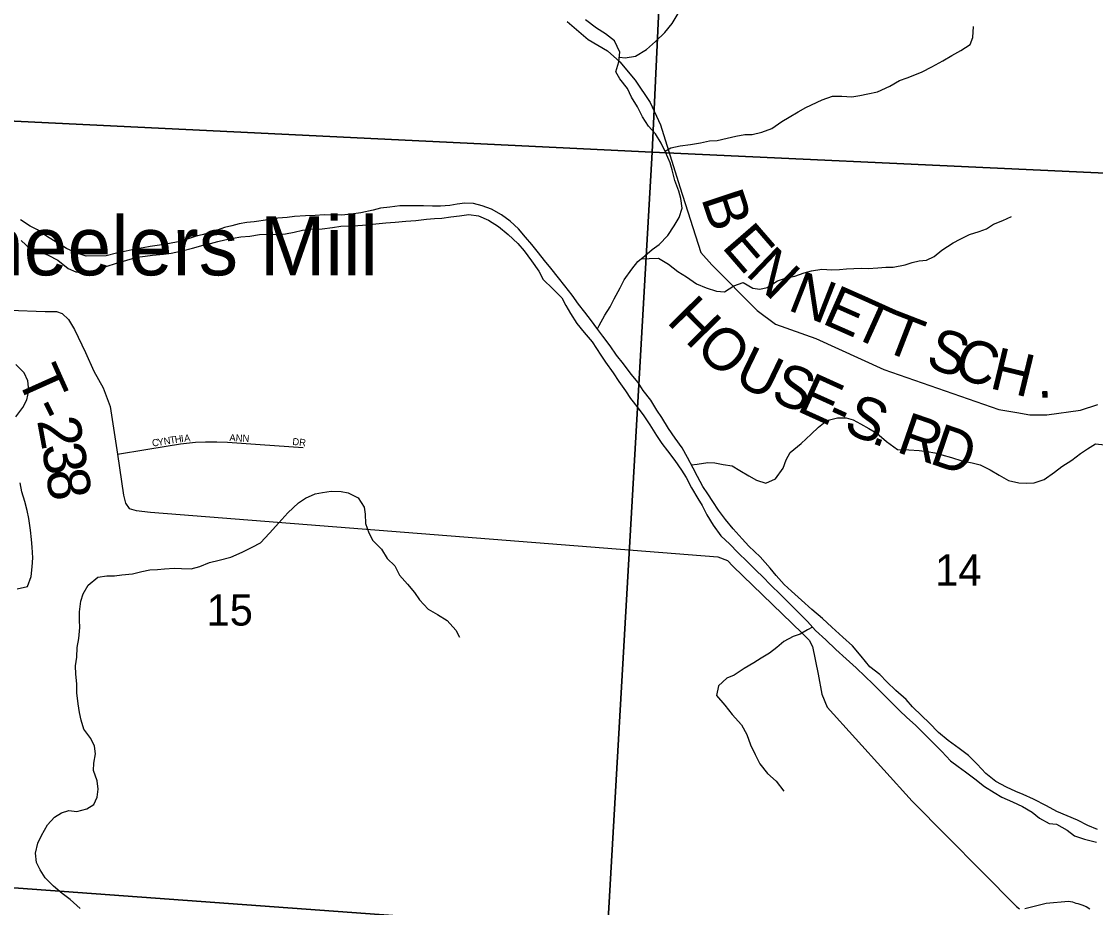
# Model space of a CAD drawing. Extents: x 1624196 to 2029251, y 146837 to 440034.
# Drawn here: x 1869960 to 1877570, y 296690 to 302965 of the extents above; entities that cross this region are included whole.
import ezdxf

# ---------------------------------------------------------------- set-up
doc = ezdxf.new("R2010")
doc.units = 0
for name, color, linetype in [('GM_X_County_Road', 7, 'Continuous'), ('GM_X_County_Road_Text', 7, 'Continuous'), ('GM_X_Major_River', 7, 'Continuous'), ('GM_X_Minor_River', 7, 'Continuous'), ('GM_X_Section', 7, 'Continuous'), ('GM_X_Section_Text', 7, 'Continuous'), ('GM_X_Township_Road', 7, 'Continuous'), ('GM_X_Township_Road_Text', 7, 'Continuous'), ('GM_X_Township_Subdivision', 7, 'Continuous'), ('GM_X_Township_Subdivision_Text', 7, 'Continuous'), ('GM_X_Unincorporated_Text', 7, 'Continuous')]:
    doc.layers.add(name, color=color, linetype=linetype)

msp = doc.modelspace()

# ---------------------------------------------------------------- linework, layer by layer
at = {"layer": 'GM_X_County_Road'}
msp.add_lwpolyline([(1873826.8, 302965), (1873975.5, 302836.7), (1874111.8, 302756.4), (1874200.1, 302679.3), (1874307.6, 302548.1), (1874414.9, 302390.2), (1874487.1, 302232.2), (1874623.7, 301793.1), (1874774, 301327.7), (1874850.6, 301240.9), (1875172.6, 300918.9), (1875302.9, 300821.3), (1875588.4, 300719.3), (1876071, 300500.4), (1876883.7, 300216.9), (1877011.8, 300195.1), (1877104.8, 300180.1), (1877224.3, 300178.3), (1877463.4, 300211.3), (1877586.3, 300251.8)], dxfattribs=at)
at = {"layer": 'GM_X_Major_River'}
for points in [[(1874786.4, 299670.8), (1874750.8, 299743.1), (1874719.2, 299801.4), (1874679.7, 299875.8), (1874640.1, 299946.2), (1874590.5, 300014.7), (1874544.9, 300081.1), (1874497.4, 300159.5), (1874461.8, 300211.9), (1874418.2, 300282.3), (1874364.6, 300350.8), (1874329, 300409.1), (1874279.3, 300467.5), (1874225.8, 300540), (1874176.1, 300602.5), (1874130.5, 300666.9), (1874078.9, 300735.4), (1874037.3, 300793.8), (1873997.6, 300844.1), (1873952, 300906.5), (1873906.3, 300963), (1873862.7, 301027.4), (1873809.1, 301093.8), (1873765.5, 301148.2), (1873709.9, 301216.8), (1873666.2, 301273.1), (1873622.5, 301325.5), (1873576.9, 301386), (1873531.2, 301438.4), (1873481.5, 301496.8), (1873421.9, 301551.3), (1873362.1, 301595.8), (1873290.3, 301636.4), (1873224.4, 301658.9), (1873162.4, 301675.4), (1873102.4, 301677.8), (1873046.3, 301670.3), (1872996.2, 301662.6), (1872928.1, 301657.1), (1872872, 301657.5), (1872808, 301660), (1872741.9, 301658.5), (1872641.8, 301659.2), (1872569.7, 301649.8), (1872503.5, 301642.2), (1872451.4, 301628.6), (1872365.2, 301609.2), (1872297, 301599.7), (1872226.9, 301594.2), (1872104.8, 301595.1), (1872040.7, 301591.6), (1871972.6, 301588.1), (1871894.5, 301584.7), (1871842.4, 301577.1), (1871776.3, 301571.5), (1871706.2, 301560), (1871610, 301546.8), (1871557.9, 301541.1), (1871501.8, 301531.5), (1871449.6, 301517.9), (1871399.5, 301506.3), (1871327.2, 301480.8), (1871249, 301457.3), (1871198.9, 301443.7), (1871148.7, 301428), (1871082.5, 301406.5), (1870996.3, 301389.1), (1870938.2, 301381.5), (1870872, 301372), (1870821.9, 301362.4), (1870765.8, 301352.8), (1870701.6, 301339.2), (1870633.5, 301323.7), (1870559.3, 301306.2), (1870419.1, 301303.3), (1870347.2, 301325.8), (1870279.3, 301356.4), (1870211.5, 301399), (1870143.7, 301439.5), (1870074, 301490.1), (1870022.1, 301514.5), (1869954.4, 301561.1)], [(1872010, 301493.7), (1872090.1, 301497.1), (1872164.3, 301504.6), (1872222.4, 301514.2), (1872290.5, 301517.7), (1872342.5, 301519.3), (1872410.6, 301524.8), (1872470.8, 301532.3), (1872540.9, 301539.8), (1872607, 301543.3), (1872683.1, 301550.8), (1872755.2, 301556.3), (1872829.4, 301565.7), (1872887.4, 301569.3), (1872937.5, 301572.9), (1873001.6, 301580.5), (1873063.7, 301588), (1873129.9, 301597.5), (1873197.9, 301589), (1873269.7, 301558.5), (1873339.5, 301513.9), (1873409.2, 301457.3), (1873476.8, 301392.7), (1873522.5, 301340.3), (1873574.1, 301269.8), (1873625.6, 301197.3), (1873655.3, 301137), (1873724.9, 301070.5), (1873788.5, 301007.9), (1873816.2, 300953.6), (1873849.8, 300897.3), (1873895.4, 300826.9), (1873947, 300762.4), (1874004.6, 300695.9), (1874064, 300601.3), (1874097.7, 300551), (1874151.2, 300476.5), (1874192.9, 300414.1), (1874238.5, 300349.7), (1874276.1, 300295.4), (1874329.7, 300226.9), (1874369.4, 300172.5), (1874411, 300108.1), (1874458.5, 300033.7), (1874496.2, 299975.3), (1874537.9, 299922.9), (1874589.4, 299854.5), (1874637, 299786), (1874668.7, 299735.7), (1874706.2, 299661.4), (1874751.8, 299586.9), (1874783.5, 299536.6), (1874817, 299470.3), (1874860.6, 299397.9), (1874914.1, 299321.4), (1874979.8, 299262.8), (1875035.4, 299204.3), (1875103.1, 299137.8), (1875162.7, 299079.2), (1875214.4, 299028.8), (1875264.1, 298978.3), (1875341.7, 298901.7), (1875407.3, 298837.1), (1875459, 298786.7), (1875528.6, 298716.1), (1875586.2, 298651.5), (1875657.8, 298584.9), (1875729.4, 298516.3), (1875803.1, 298451.7), (1875872.7, 298387.1), (1875938.4, 298326.5), (1875992.1, 298274.1), (1876121.3, 298142.9), (1876180.9, 298084.4), (1876232.7, 298036), (1876294.4, 297981.5), (1876352, 297925), (1876481.3, 297793.8), (1876542.9, 297729.3), (1876596.7, 297688.8), (1876648.4, 297650.4), (1876714.2, 297599.9), (1876781.9, 297547.3), (1876851.7, 297504.7), (1876905.5, 297472.3), (1876981.3, 297437.7), (1877051.2, 297405.1), (1877121, 297364.6), (1877172.7, 297322.1), (1877240.6, 297285.6), (1877292.6, 297279.2), (1877368.4, 297236.6), (1877420.1, 297198.1), (1877492.1, 297173.6), (1877576, 297152.9)], [(1869957.4, 301412.8), (1870023, 301354.3), (1870097, 301331.7), (1870148.9, 301309.3), (1870218.7, 301274.7), (1870290.4, 301216.1), (1870346.3, 301191.7), (1870396.3, 301185.3), (1870448.4, 301194.9), (1870508.6, 301210.5), (1870560.7, 301230.1), (1870633, 301253.6), (1870707.2, 301275.1), (1870779.4, 301294.6), (1870837.5, 301302.2), (1870889.6, 301309.8), (1870965.7, 301317.2), (1871019.9, 301324.8), (1871098, 301340.3), (1871172.3, 301359.8), (1871248.5, 301381.2), (1871298.6, 301392.9), (1871350.8, 301406.5), (1871400.9, 301418.1), (1871461, 301429.7), (1871515.1, 301439.3), (1871577.2, 301444.9), (1871647.4, 301456.3), (1871713.5, 301457.9), (1871767.5, 301455.5), (1871831.6, 301461), (1871891.8, 301472.6), (1871951.9, 301486.1), (1872010, 301493.7)], [(1869920.8, 300165.5), (1869969.3, 300231.2), (1869997.7, 300285.1), (1870012.2, 300351), (1870004.6, 300419.2), (1869979, 300475.5), (1869921.3, 300536)], [(1870029.2, 299033.2), (1870035.7, 299103.3), (1870040.1, 299165.3), (1870036.6, 299241.4), (1870031, 299295.5), (1870025.4, 299361.7), (1870012, 299443.9), (1870000.3, 299502), (1869984.8, 299566.2), (1869963.2, 299632.5), (1869951.6, 299696.7)], [(1877584.6, 297243), (1877514.7, 297269.5), (1877442.9, 297308.1), (1877295.2, 297369.3), (1877221.4, 297409.9), (1877129.6, 297456.6), (1877057.8, 297489.2), (1877005.9, 297511.6), (1876940, 297542.1), (1876864.2, 297582.7), (1876792.5, 297639.3), (1876730.9, 297703.9), (1876669.3, 297766.4), (1876603.5, 297815), (1876525.9, 297873.6), (1876456.2, 297930.2), (1876390.6, 297996.8), (1876338.8, 298047.2), (1876273.2, 298111.8), (1876227.5, 298162.2), (1876155.9, 298226.8), (1876090.2, 298287.3), (1876040.6, 298339.8), (1875970.9, 298394.4), (1875909.3, 298470.9), (1875847.7, 298543.5), (1875780.1, 298604), (1875702.5, 298674.7), (1875634.9, 298737.3), (1875559.2, 298799.9), (1875485.6, 298866.6), (1875415.9, 298929.2), (1875364.2, 298977.6), (1875306.6, 299040.1), (1875264.9, 299092.5), (1875193.4, 299173.1), (1875113.8, 299249.8), (1875066.1, 299300.2), (1875002.6, 299370.8), (1874948.9, 299437.3), (1874899.4, 299503.7), (1874857.7, 299564.1), (1874822.1, 299618.4), (1874786.4, 299670.8)], [(1869930.5, 298945.8), (1870002.7, 298963.3), (1870029.2, 299033.2)]]:
    msp.add_lwpolyline(points, dxfattribs=at)
at = {"layer": 'GM_X_Minor_River'}
for points in [[(1874196, 302711.1), (1874238.3, 302708.2), (1874310.4, 302719.9), (1874388.8, 302765.6), (1874451.1, 302823.5), (1874517.5, 302887.4), (1874569.9, 302951.3), (1874612.2, 303021.3), (1874668.6, 303091.2), (1874718.9, 303143.1), (1874773.3, 303211), (1874807.6, 303263), (1874845.9, 303314.9), (1874882.3, 303387), (1874936.7, 303454.9), (1875007.1, 303520.7), (1875075.5, 303592.6), (1875137.9, 303660.5), (1875202.2, 303710.3), (1875326.9, 303834), (1875391.2, 303879.9), (1875447.6, 303949.8)], [(1874041.7, 300787.6), (1874053.5, 300812.2), (1874093.9, 300884.2), (1874130.2, 300944.2), (1874158.5, 301000.2), (1874203, 301078.2), (1874231.2, 301134.2), (1874283.7, 301210.2), (1874326, 301264.1), (1874376.2, 301304), (1874428.5, 301349.9), (1874478.7, 301385.7), (1874539.1, 301449.6), (1874585.5, 301517.6), (1874619.8, 301577.6), (1874640.1, 301643.6), (1874632.4, 301711.9), (1874618.6, 301762), (1874588.9, 301838.4), (1874571.2, 301914.6), (1874555.4, 301964.8), (1874523.7, 302039.2), (1874492, 302103.5), (1874452.2, 302169.8), (1874402.4, 302224.2), (1874360.6, 302290.6), (1874324.9, 302360.9), (1874283.1, 302429.3), (1874253.3, 302489.6), (1874199.6, 302558), (1874171.7, 302608.2), (1874192.1, 302678.3), (1874200.4, 302748.5), (1874162.7, 302826.8), (1874096.8, 302877.3), (1874034.9, 302917.6), (1873957, 302976.1)], [(1874520.2, 302046.4), (1874559.9, 302069.1), (1874628.1, 302084.8), (1874700.2, 302094.5), (1874770.4, 302106.2), (1874834.6, 302120), (1874888.6, 302121.7), (1874958.8, 302137.4), (1875021, 302153.2), (1875085.1, 302164.9), (1875137.2, 302164.7), (1875205.4, 302180.4), (1875275.6, 302206.2), (1875347.9, 302256), (1875398.2, 302287.8), (1875462.4, 302325.6), (1875516.6, 302355.4), (1875633.1, 302411), (1875705.3, 302434.8), (1875773.4, 302436.5), (1875843.5, 302432.1), (1875899.6, 302439.9), (1875955.7, 302451.7), (1876025.9, 302467.4), (1876112.2, 302507.1), (1876180.5, 302546.9), (1876234.7, 302564.7), (1876288.8, 302586.5), (1876341, 302608.3), (1876409.3, 302644.1), (1876487.6, 302685.8), (1876551.8, 302723.6), (1876616.1, 302759.4), (1876680.4, 302801.2), (1876700.6, 302851.3), (1876705, 302929.5)], [(1874352, 301284.8), (1874406.2, 301285.8), (1874472.3, 301289.5), (1874544.2, 301247.1), (1874610.1, 301194.6), (1874672, 301156.3), (1874741.9, 301107.8), (1874811.9, 301077.4), (1874883.9, 301055), (1874942, 301050.8), (1875008.2, 301092.6), (1875072.4, 301116.3), (1875142.4, 301075.9), (1875192.4, 301069.7), (1875242.5, 301081.5), (1875316.9, 301129.2), (1875381.1, 301149), (1875439.2, 301160.8), (1875505.4, 301184.5), (1875557.5, 301198.3), (1875631.7, 301210), (1875701.8, 301205.7), (1875755.9, 301207.4), (1875806, 301213.2), (1875858.1, 301215), (1875908.2, 301216.8), (1875958.2, 301214.5), (1876028.4, 301220.2), (1876084.5, 301226), (1876136.5, 301225.7), (1876220.7, 301241.4), (1876270.9, 301257.2), (1876321, 301269), (1876373.1, 301274.8), (1876425.3, 301300.6), (1876481.6, 301344.5), (1876559.9, 301398.2), (1876610.1, 301422.1), (1876676.4, 301455.9), (1876744.6, 301477.6), (1876796.7, 301495.4), (1876847, 301529.3), (1876913.2, 301555), (1876975.4, 301582.8)], [(1874706.9, 299824.6), (1874748.2, 299828.6), (1874822.4, 299840.3), (1874872.4, 299840), (1874930.5, 299827.7), (1874994.5, 299817.4), (1875048.5, 299785.1), (1875112.4, 299746.7), (1875168.3, 299716.4), (1875234.3, 299694), (1875302.6, 299725.8), (1875357, 299801.7), (1875377.3, 299859.8), (1875405.6, 299911.8), (1875484, 299975.6), (1875554.4, 300041.4), (1875606.7, 300091.3), (1875667, 300139.2), (1875741.2, 300158.9), (1875803.3, 300156.6), (1875853.3, 300144.3), (1875905.2, 300116), (1875963.2, 300081.7), (1876021.1, 300049.3), (1876089, 299990.8), (1876166.8, 299934.3), (1876246.9, 299930), (1876321, 299925.6), (1876377.1, 299919.4), (1876431.1, 299909.1), (1876481.1, 299896.8), (1876549.1, 299876.5), (1876623.2, 299854.1), (1876695.2, 299839.7), (1876751.2, 299825.4), (1876823.2, 299789), (1876887.1, 299750.6), (1876953, 299714.2), (1877027.1, 299697.8), (1877079.1, 299695.6), (1877135.2, 299697.3), (1877205.4, 299721.1), (1877277.8, 299772.9), (1877330, 299812.7), (1877402.4, 299858.5), (1877462.7, 299904.4), (1877512.9, 299938.2), (1877569.1, 299974), (1877635.2, 299965.7)], [(1870375.5, 296682.8), (1870305.6, 296745.3), (1870247.7, 296787.7), (1870187.9, 296840.1), (1870128.1, 296900.5), (1870092.3, 296956.8), (1870066.5, 297009.1), (1870060.8, 297075.3), (1870077.1, 297145.4), (1870103.4, 297199.4), (1870145.8, 297275.4), (1870194.1, 297329.3), (1870244.3, 297361.1), (1870296.5, 297376.9), (1870352.5, 297368.6), (1870422.7, 297388.4), (1870472.9, 297418.2), (1870497.2, 297472.2), (1870503.5, 297528.3), (1870495.7, 297586.5), (1870470, 297660.8), (1870474.2, 297710.9), (1870484.6, 297779.1), (1870476.8, 297831.2), (1870451, 297885.5), (1870401.2, 297951.9), (1870383.5, 298016.1), (1870371.7, 298070.3), (1870361.9, 298132.5), (1870352.3, 298210.8), (1870352.6, 298274.9), (1870344.9, 298343.1), (1870343.1, 298401.3), (1870353.4, 298463.4), (1870355.7, 298531.5), (1870366, 298595.6), (1870374.4, 298673.8), (1870370.6, 298724), (1870370.9, 298784.1), (1870381.2, 298858.2), (1870397.5, 298910.3), (1870433.8, 298972.3), (1870500.2, 299028.1), (1870566.3, 299039.8), (1870618.4, 299039.6), (1870672.5, 299045.4), (1870746.7, 299053), (1870812.8, 299068.8), (1870869, 299080.5), (1870923.1, 299084.3), (1870973.2, 299088.1), (1871043.3, 299093.8), (1871093.4, 299091.5), (1871163.5, 299089.2), (1871223.6, 299105), (1871291.8, 299132.7), (1871360, 299148.5), (1871444.2, 299170.1), (1871524.5, 299205.8), (1871594.8, 299241.6), (1871653, 299273.4), (1871717.4, 299341.3), (1871783.9, 299415.2), (1871848.3, 299485), (1871922.7, 299554.9), (1871972.9, 299588.7), (1872041.2, 299620.5), (1872093.3, 299628.3), (1872153.4, 299638), (1872225.5, 299635.7), (1872275.5, 299627.4), (1872345.5, 299591), (1872387.3, 299524.7), (1872395.1, 299474.5), (1872398.8, 299410.3), (1872420.5, 299344.1), (1872450.3, 299287.8), (1872510.1, 299227.4), (1872551.9, 299161), (1872605.7, 299110.6), (1872637.5, 299042.3), (1872695.3, 298979.9), (1872745.1, 298921.5)], [(1872745.1, 298921.5), (1872780.9, 298869.2), (1872842.7, 298802.8), (1872906.6, 298764.4), (1872976.6, 298722), (1873038.3, 298653.5), (1873064.2, 298603.2)], [(1875564.4, 298676), (1875530.1, 298656.1), (1875477.9, 298626.2), (1875427.8, 298608.4), (1875361.5, 298572.6), (1875311.3, 298530.7), (1875261, 298490.9), (1875200.8, 298455.1), (1875148.5, 298423.2), (1875080.2, 298381.4), (1875009.9, 298335.6), (1874957.7, 298313.8), (1874897.4, 298260), (1874885.1, 298191.8), (1874942.9, 298123.4), (1874994.7, 298057), (1875060.4, 297984.5), (1875098.2, 297914.2), (1875125.9, 297841.9), (1875157.6, 297773.5), (1875191.4, 297707.2), (1875245.2, 297638.8), (1875307, 297584.4), (1875360.8, 297514)]]:
    msp.add_lwpolyline(points, dxfattribs=at)
at = {"layer": 'GM_X_Section'}
for points in [[(1868813.6, 307826.2), (1874682.9, 307506.1), (1874428.2, 302038.5), (1868838.7, 302309.7)], [(1874682.9, 307506.1), (1878644.1, 307200.5), (1880190.4, 307237.3), (1879931.8, 301783.7), (1874428.2, 302038.5)], [(1868838.7, 302309.7), (1874428.2, 302038.5), (1874113.3, 296521.2), (1868546.2, 296928.3)], [(1874428.2, 302038.5), (1879931.8, 301783.7), (1878929.8, 298896.9), (1878822.5, 296179), (1874113.3, 296521.2)], [(1868546.2, 296928.3), (1874113.3, 296521.2), (1873797.2, 291263.9), (1867901.8, 291578.2)]]:
    msp.add_lwpolyline(points, close=True, dxfattribs=at)
at = {"layer": 'GM_X_Township_Road'}
for points in [[(1869876, 300920.7), (1870128.9, 300911.2), (1870209.1, 300909.9), (1870247.9, 300897), (1870294.5, 300854.3), (1870337.1, 300783.1), (1870413.5, 300621.4), (1870472.9, 300489.4), (1870538.9, 300369.1), (1870588.1, 300239.1), (1870641.8, 299901.5), (1870682.5, 299608.9), (1870697.3, 299553.3), (1870723.3, 299516.3), (1870773.3, 299501.5), (1870875.1, 299488.5), (1874893.8, 299173.7), (1874961.1, 299146.4), (1875001.2, 299106.2), (1875492, 298633.2), (1875541.1, 298584.1), (1875565.5, 298539.1), (1875605, 298342), (1875630.4, 298200.4), (1875668.1, 298108.5), (1876271.1, 297442.6), (1877009, 296696.7), (1877031.3, 296680.4)], [(1877069.3, 296683.3), (1877220.4, 296720.1), (1877377.1, 296734.1), (1877406.2, 296730.2), (1877430.7, 296721.3), (1877444.2, 296718), (1877473.2, 296708), (1877502.2, 296695.7), (1877528.8, 296680)]]:
    msp.add_lwpolyline(points, dxfattribs=at)
at = {"layer": 'GM_X_Township_Subdivision'}
msp.add_lwpolyline([(1870641.8, 299901.5), (1870841.1, 299933.3), (1870985.5, 299957.8), (1871086.3, 299973.7), (1871194.2, 299984.5), (1871264.3, 299987.8), (1871345.4, 299987.9), (1871420.1, 299984.6), (1871652.2, 299968.9), (1871956.6, 299948.4)], dxfattribs=at)

# ---------------------------------------------------------------- texts
at = {"layer": 'GM_X_County_Road_Text'}
for s, rotation, p in [('B', 288.28191, (1874774, 301713.7)), ('E', 310.89747, (1874914.8, 301368.1)), ('N', 316.13802, (1875082.3, 301176.7)), ('N', 338.58283, (1875380.1, 300925)), ('H', 314.68317, (1874523.4, 300836.6)), ('E', 336.15935, (1875622.7, 300829.9)), ('T', 335.70679, (1875827.4, 300739.4)), ('T', 338.83512, (1876048.4, 300640.2)), ('O', 317.83727, (1874722.1, 300636.4)), ('S', 340.89406, (1876355.9, 300524.4)), ('C', 341.08692, (1876548.2, 300457.8)), ('U', 334.24057, (1874995.3, 300407)), ('H', 346.39126, (1876810.4, 300369.5)), ('S', 339.09212, (1875258.6, 300281.3)), ('E', 335.67983, (1875443.3, 300210.8)), ('.', 2.07076, (1877155.9, 300298.4)), ('S', 338.21872, (1875773.4, 300061.9)), ('-', 335.66264, (1875647.7, 300118.4)), ('R', 340.89757, (1876149.7, 299919.2)), ('D', 341.17709, (1876384.1, 299838)), ('.', 340.02187, (1875971, 299983.1))]:
    msp.add_text(s, height=300, rotation=rotation, dxfattribs=at).set_placement(p)
at = {"layer": 'GM_X_Section_Text'}
for s, p in [('14', (1876432.5, 298969.1)), ('15', (1871271.4, 298686.5))]:
    msp.add_text(s, height=221, rotation=0.00001, dxfattribs=at).set_placement(p)
at = {"layer": 'GM_X_Township_Road_Text'}
for s, rotation, p in [('T', 294.11305, (1869924.2, 300446.2)), ('-', 296.56337, (1870021.9, 300228.7)), ('2', 280.48731, (1870069.9, 300139.5)), ('3', 278.75567, (1870103.2, 299960.2)), ('8', 278.86278, (1870131.4, 299776.9))]:
    msp.add_text(s, height=300, rotation=rotation, dxfattribs=at).set_placement(p)
at = {"layer": 'GM_X_Township_Subdivision_Text'}
for s, rotation, p in [('T', 9.0266, (1871015.3, 299973.3)), ('H', 8.13628, (1871049.9, 299978.8)), ('I', 6.48505, (1871093, 299984.9)), ('A', 6.04332, (1871114.8, 299987.4)), ('ANN', 357.13923, (1871432.4, 299993)), ('C', 9.02313, (1870889.3, 299953.3)), ('Y', 9.02768, (1870928.4, 299959.5)), ('N', 9.02768, (1870971.8, 299966.4)), ('DR', 353.66247, (1871877.4, 299966.5))]:
    msp.add_text(s, height=50, rotation=rotation, dxfattribs=at).set_placement(p)
at = {"layer": 'GM_X_Unincorporated_Text'}
msp.add_text('Wheelers Mill', height=417, rotation=0.00001, dxfattribs=at).set_placement((1869139.6, 301166.9))

doc.saveas('drawing.dxf')
